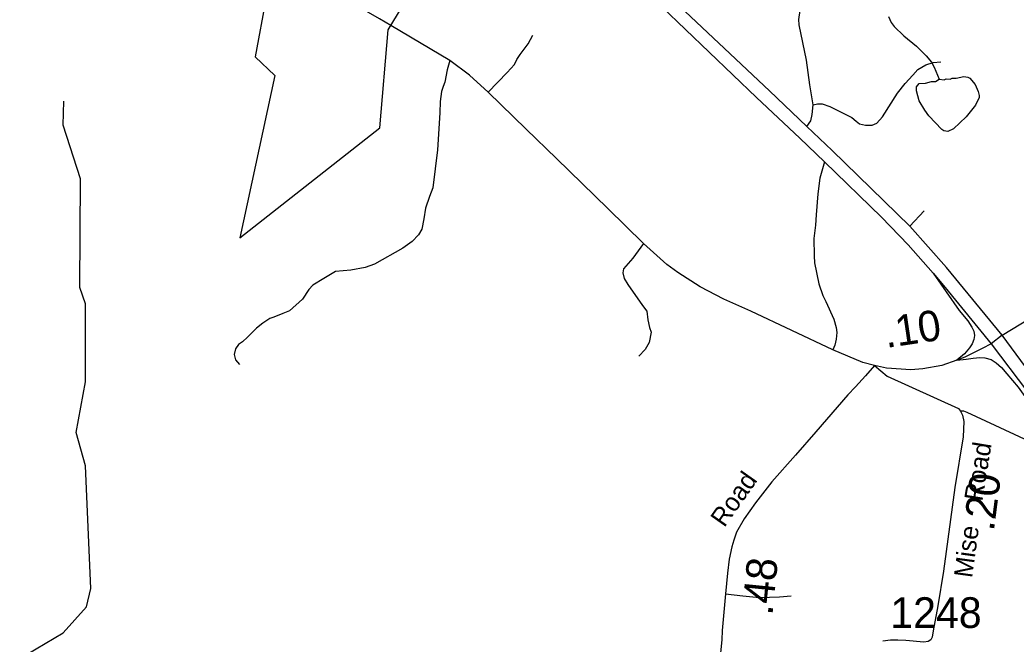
# Model space of a CAD drawing. Extents: x 1159738 to 1321356, y 736314 to 882035.
# Drawn here: x 1285565 to 1289623, y 745364 to 747906 of the extents above; entities that cross this region are included whole.
import ezdxf

# ---------------------------------------------------------------- set-up
doc = ezdxf.new("R2010")
doc.units = 0
for name, color, linetype in [('Exist Boundary Political City Limit New', 7, 'Continuous'), ('Exist Hydrographic Misc Water Feature', 7, 'Continuous'), ('Exist Road Non-System Type 51', 7, 'Continuous'), ('Exist Road Primary Interstate Ramp 1 Lane Attributed', 7, 'Continuous'), ('Exist Road Primary US Attributed', 7, 'Continuous'), ('Exist Road Primary US Divided Attributed', 7, 'Continuous'), ('Exist Road Primary US Mileage Hundredths English Label', 7, 'Continuous'), ('Exist Road Secondary Mileage Hundredths English Label', 7, 'Continuous'), ('Exist Road Secondary Type 51 Attributed', 7, 'Continuous'), ('Exist Road Secondary Type 51 Label', 7, 'Continuous'), ('Exist Road Secondary Type 51 Number Label', 7, 'Continuous'), ('Map Preparation Boundary City Limit Buffer Line', 7, 'Continuous')]:
    doc.layers.add(name, color=color, linetype=linetype)

msp = doc.modelspace()

# ---------------------------------------------------------------- linework, layer by layer
at = {"layer": 'Exist Boundary Political City Limit New'}
for p, q in [((1287065.4, 747866.3), (1287312.6, 748270.7)), ((1286594.5, 748136.1), (1286523.2, 747755.4)), ((1287032.1, 747466.5), (1287065.4, 747866.3)), ((1286523.2, 747755.4), (1286604, 747679.2)), ((1286604, 747679.2), (1286461.4, 747019.2)), ((1286461.4, 747019.2), (1287032.1, 747466.5))]:
    msp.add_line(p, q, dxfattribs=at)
at = {"layer": 'Exist Hydrographic Misc Water Feature'}
for points in [[(1289103.6, 747920.5), (1289114.9, 747896.1), (1289126.5, 747879.8), (1289165.3, 747840.7), (1289218.2, 747799.2), (1289257.2, 747760), (1289278.4, 747733.4), (1289289.9, 747713.1), (1289310.5, 747664.5)], [(1289310.5, 747664.5), (1289330.5, 747662), (1289338.6, 747665.8), (1289354.6, 747665.3), (1289362.7, 747669.1), (1289378.7, 747668.6), (1289410.9, 747675.7), (1289426.8, 747673.2), (1289434.7, 747669), (1289456, 747642.4), (1289469.1, 747614), (1289472.7, 747597.9), (1289472.5, 747589.9), (1289457.6, 747558.4), (1289420.3, 747511.4), (1289368.9, 747462.9), (1289344.6, 747451.7), (1289328.6, 747454.1), (1289320.9, 747460.3), (1289268.4, 747515.8), (1289251, 747538.3), (1289228.1, 747576.9), (1289217.2, 747617.2), (1289217.6, 747633.2), (1289228, 747646.9), (1289254, 747648.2), (1289278.3, 747655.5), (1289294.3, 747655), (1289310.5, 747664.5)], [(1285071, 742557.2), (1285113, 742914.1), (1285108, 743038.9), (1284943, 743436.2), (1284967, 743744.2), (1285038, 743943), (1285061.4, 744174.8), (1285024, 744691.8), (1285060, 744815.8), (1285181, 745007), (1285360, 745134.7), (1285486, 745197.8), (1285522, 745279.1), (1285742, 745409.3), (1285836, 745515.7), (1285853.9, 745590.9), (1285832.9, 746090.2), (1285795, 746225.6), (1285832.9, 746431.6), (1285832.9, 746750.1), (1285809.9, 746816.2), (1285812, 747259.3), (1285742, 747477.3), (1285744.9, 747575.8)]]:
    msp.add_lwpolyline(points, dxfattribs=at)
at = {"layer": 'Exist Road Non-System Type 51'}
for points in [[(1288796.5, 747560.7), (1288783.3, 747642.1), (1288769.4, 747742.5), (1288740.1, 747886.5), (1288737.9, 747907.8), (1288748.2, 747970.9)], [(1287472.9, 747611.7), (1287549.9, 747691.9), (1287579.8, 747724), (1287589.4, 747744.4), (1287603.3, 747765.8), (1287635.4, 747808.6), (1287654.7, 747843.9)], [(1287317, 747741.1), (1287306.3, 747702.6), (1287296.7, 747652.3), (1287289.2, 747635.1), (1287282.8, 747614.8), (1287277.4, 747574.1), (1287275.3, 747527.1), (1287265.7, 747377.2), (1287247.5, 747221.6), (1287233.6, 747187.4), (1287217.6, 747139.2), (1287210.1, 747095.4), (1287202.6, 747053.6), (1287188.7, 747031.2), (1287163, 747003.3), (1287124.5, 746976.6), (1287010.2, 746911.8), (1286971.8, 746897.9), (1286912.9, 746887.2), (1286850.9, 746881.8), (1286803.9, 746852.9), (1286759, 746825.1), (1286741.8, 746808), (1286716.2, 746768.4), (1286663.1, 746721.6), (1286636.3, 746709.8), (1286600, 746695.9), (1286582.9, 746689.5), (1286555.1, 746671.3), (1286529.4, 746651), (1286493, 746614.6), (1286471.7, 746595.3), (1286455.6, 746583.6), (1286443, 746567), (1286438.7, 746543.5), (1286444, 746521), (1286460.1, 746502.8)], [(1288796.5, 747560.7), (1288813.9, 747564.3), (1288833.7, 747564.3), (1288864.4, 747554), (1288954.6, 747508.6), (1288972.1, 747493.2), (1288985.3, 747482.9), (1289009.5, 747477), (1289036.6, 747477), (1289055.7, 747485.8), (1289079.1, 747511.5), (1289140.6, 747607.5), (1289170.7, 747647.1), (1289202.9, 747681.6), (1289223.4, 747704.3), (1289255.7, 747722.6), (1289285.7, 747732.2), (1289316.5, 747735.8)], [(1288770.3, 747471.8), (1288787, 747495.5), (1288792.1, 747520.4), (1288796.5, 747560.7)], [(1288842.6, 747327.9), (1288823.4, 747261.6), (1288815.9, 747197.4), (1288808.4, 747111.7), (1288806.3, 747070), (1288799.8, 747016.5), (1288800.9, 746944.8), (1288802, 746917), (1288820.2, 746831.4), (1288836.2, 746783.2), (1288848, 746758.6), (1288881.1, 746687.1), (1288889.7, 746653.9), (1288892.9, 746632.5), (1288890.7, 746605.8), (1288885.4, 746581.2), (1288876.8, 746561.9)], [(1289190.4, 747065.5), (1289248.2, 747128.8)], [(1288105.7, 746995.1), (1288062.5, 746935.6), (1288024, 746891.7), (1288020.8, 746875.7), (1288026.1, 746853.2), (1288041.1, 746828.6), (1288101, 746743), (1288119.1, 746720.5), (1288123.4, 746685.2), (1288129.8, 746653.1), (1288136.3, 746633.8), (1288128.8, 746592.1), (1288112.7, 746564.3), (1288086, 746536.4)], [(1289566.8, 746622.3), (1289680.8, 746691)], [(1289873.2, 746087.2), (1289836.6, 746093.8), (1289749.4, 746150.2), (1289696.7, 746182.5), (1289657.8, 746197.9), (1289537.7, 746254.4), (1289423.7, 746307.7), (1289409.8, 746312.8), (1289397.3, 746312.8)], [(1289327.4, 745661.4), (1289303.8, 745519.5), (1289285.1, 745417.4), (1289281.4, 745392.2), (1289276.5, 745381.6), (1289264.7, 745374.2), (1289247.9, 745371.7), (1289174.5, 745379.2), (1289141.5, 745380.4), (1289111, 745380.4), (1289080.5, 745376)], [(1288439.3, 745568.2), (1288509.6, 745560.2), (1288578.5, 745553.6), (1288659.8, 745556.5), (1288706.7, 745560.2)]]:
    msp.add_lwpolyline(points, dxfattribs=at)
at = {"layer": 'Exist Road Primary Interstate Ramp 1 Lane Attributed'}
for points in [[(1289284.9, 746874.5), (1289391.2, 746722.6), (1289426.6, 746680.4), (1289442.3, 746655.2), (1289451.7, 746638.4), (1289453.8, 746620.6), (1289451.7, 746604.8), (1289444.4, 746587), (1289433.9, 746570.2), (1289412.9, 746546.1), (1289381.6, 746520.1)], [(1289381.6, 746520.1), (1289419.2, 746524.6), (1289448.1, 746529.1), (1289475.7, 746531.8), (1289495.3, 746530), (1289521.1, 746522.4), (1289542.4, 746509.5), (1289563.8, 746490.3), (1289585.6, 746464.5), (1289631.2, 746410.6), (1289736.2, 746263.6), (1289871, 746071.5), (1289948.7, 745976.2)]]:
    msp.add_lwpolyline(points, dxfattribs=at)
at = {"layer": 'Exist Road Primary US Attributed'}
msp.add_line((1289566.8, 746622.3), (1289522.3, 746586.2), dxfattribs=at)
for points in [[(1287076, 747883.6), (1287030.1, 747910.7), (1286735.6, 748081.7), (1286675.2, 748116.7)], [(1289046.8, 746498.1), (1288999.2, 746510.5), (1288876.8, 746561.9), (1288542.4, 746720), (1288433, 746769.3), (1288335.7, 746818.7), (1288244.8, 746877.6), (1288201, 746909.7), (1288105.7, 746995.1), (1287960.1, 747138.5), (1287750.8, 747341), (1287627.8, 747460.8), (1287472.9, 747611.7), (1287396.8, 747681.3), (1287317, 747741.1), (1287076, 747883.6)], [(1289522.3, 746586.2), (1289485.3, 746567.2), (1289414.7, 746533), (1289381.6, 746520.1)], [(1289381.6, 746520.1), (1289320.6, 746498.8), (1289243.6, 746484.8), (1289194.4, 746481.6), (1289095.9, 746487.8), (1289046.8, 746498.1)]]:
    msp.add_lwpolyline(points, dxfattribs=at)
at = {"layer": 'Exist Road Primary US Divided Attributed'}
for points in [[(1289566.8, 746622.3), (1289339.6, 746898.3), (1289190.4, 747065.5), (1288874.1, 747374), (1288770.3, 747471.8), (1288618.2, 747616.8), (1288206.3, 748007), (1287893.4, 748301.5), (1287879.6, 748317.4), (1286883.7, 749263.7), (1286696.8, 749439.3), (1286597.1, 749535), (1286435.2, 749688.5), (1286334.8, 749781.3), (1285667, 750411.7), (1285593.1, 750475.1), (1285480.4, 750591.9), (1285087.3, 750957.2), (1284989.7, 751058.2), (1284912.1, 751134.3)], [(1284872.9, 751097.8), (1284986.3, 750989.7), (1285174.8, 750801.2), (1285446.5, 750553.2), (1285560.4, 750441), (1285596.1, 750408.8), (1285753.3, 750258.2), (1285967, 750055.5), (1286666.3, 749398.8), (1287841.8, 748278.8), (1288179.5, 747958.8), (1288566, 747590.6), (1288742, 747424.7), (1288842.6, 747327.9), (1289075.6, 747102.7), (1289184.2, 746990.5), (1289284.9, 746874.5)], [(1289284.9, 746874.5), (1289334.1, 746815.7), (1289522.3, 746586.2)], [(1289983.3, 746020.4), (1289919.9, 746112.3), (1289836.4, 746243.8), (1289718.8, 746415.2), (1289566.8, 746622.3)], [(1289522.3, 746586.2), (1289669.7, 746391), (1289802.3, 746194.5), (1289873.2, 746087.2), (1289926, 746011.2), (1289948.7, 745976.2)]]:
    msp.add_lwpolyline(points, dxfattribs=at)
at = {"layer": 'Exist Road Secondary Type 51 Attributed'}
for points in [[(1289046.8, 746498.1), (1289009.5, 746456.3), (1288969.2, 746411.5), (1288937.5, 746378.5), (1288807.2, 746229), (1288724.1, 746133.2), (1288628.9, 746024.2), (1288561.5, 745939.2), (1288515.4, 745873.5), (1288484.6, 745819.2), (1288473.7, 745787.2), (1288465.2, 745760.2), (1288454.9, 745709.6), (1288447.4, 745652.6), (1288439.3, 745568.2), (1288426.4, 745419.1), (1288424.2, 745381), (1288408.2, 745220.1)], [(1289046.8, 746498.1), (1289097.4, 746455.5), (1289388.5, 746323.1), (1289397.3, 746312.8), (1289405.4, 746296.7), (1289410.5, 746271), (1289407.6, 746208.7), (1289373.9, 746001.5), (1289327.4, 745661.4)]]:
    msp.add_lwpolyline(points, dxfattribs=at)
at = {"layer": 'Map Preparation Boundary City Limit Buffer Line'}
for p, q in [((1287065.4, 747866.3), (1287312.6, 748270.7)), ((1286594.5, 748136.1), (1286523.2, 747755.4)), ((1287032.1, 747466.5), (1287065.4, 747866.3)), ((1286523.2, 747755.4), (1286604, 747679.2)), ((1286604, 747679.2), (1286461.4, 747019.2)), ((1286461.4, 747019.2), (1287032.1, 747466.5))]:
    msp.add_line(p, q, dxfattribs=at)

# ---------------------------------------------------------------- texts
at = {"layer": 'Exist Road Primary US Mileage Hundredths English Label'}
msp.add_text('.10', height=125, rotation=8.4767, dxfattribs=at).set_placement((1289094.3, 746569.7))
at = {"layer": 'Exist Road Secondary Mileage Hundredths English Label'}
for s, rotation, p in [('.20', 82.6515, (1289532.4, 745820.8)), ('.48', 84.3372, (1288630.4, 745478.4))]:
    msp.add_text(s, height=125, rotation=rotation, dxfattribs=at).set_placement(p)
at = {"layer": 'Exist Road Secondary Type 51 Label'}
for s, rotation, p in [('Road', 80.7694, (1289485.5, 745943.1)), ('Road', 54.9306, (1288434.7, 745836)), ('Mise', 82.2157, (1289443.9, 745631.2))]:
    msp.add_text(s, height=75, rotation=rotation, dxfattribs=at).set_placement(p)
at = {"layer": 'Exist Road Secondary Type 51 Number Label'}
msp.add_text('1248', height=125, dxfattribs=at).set_placement((1289111, 745429.7))

doc.saveas('drawing.dxf')
